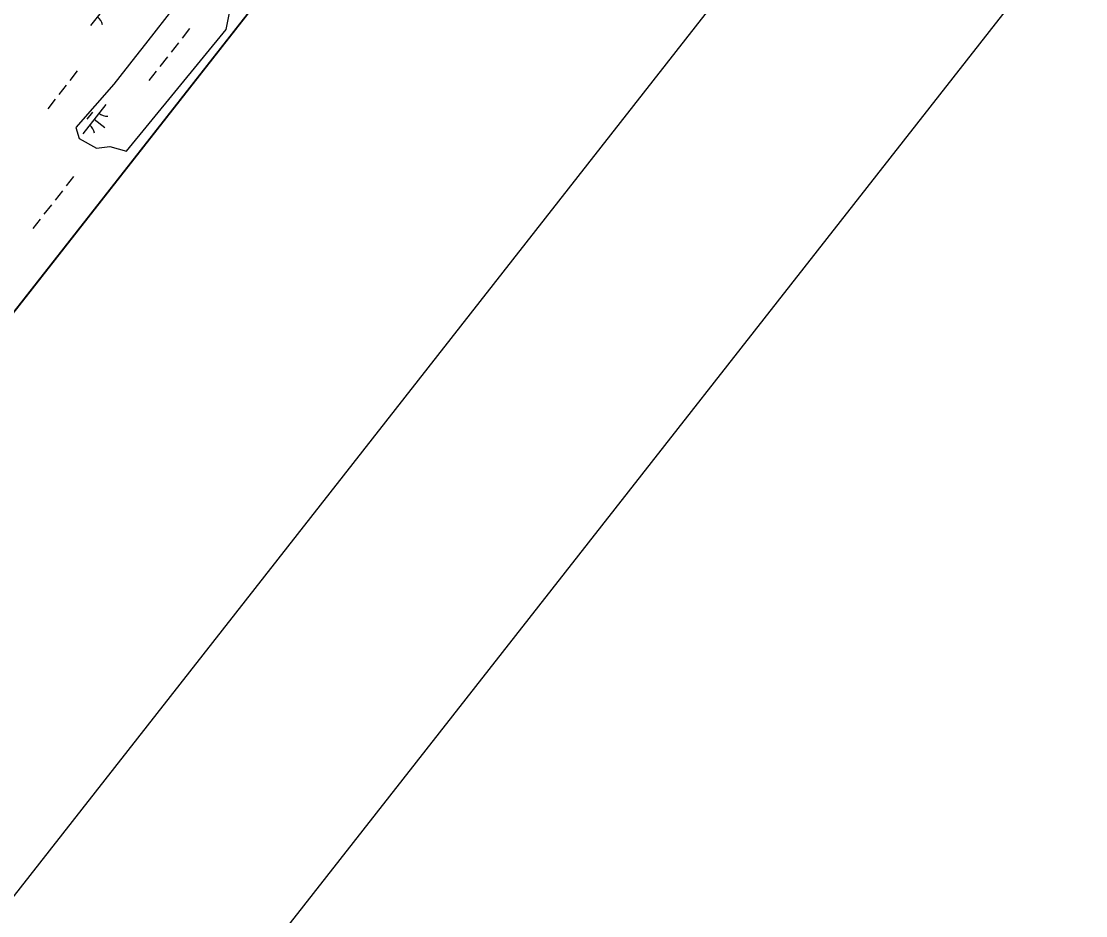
# Model space of a CAD drawing. Extents: x 3896831 to 3918110, y 171006 to 193349.
# Drawn here: x 3910212 to 3911632, y 176349 to 177543 of the extents above; entities that cross this region are included whole.
import ezdxf

# ---------------------------------------------------------------- set-up
doc = ezdxf.new("R2010")
doc.units = 0
for name, color, linetype in [('G-ANNO-NPLT', 7, 'Continuous'), ('V-ANNO-SYMB', 7, 'Continuous'), ('V-GRID-FRAM', 7, 'Continuous'), ('V-TOPO-SHOR', 7, 'Continuous'), ('V-WETL-SWMP', 7, 'Continuous')]:
    doc.layers.add(name, color=color, linetype=linetype)

msp = doc.modelspace()

# ---------------------------------------------------------------- linework, layer by layer
at = {"layer": 'G-ANNO-NPLT'}
msp.add_lwpolyline([(3908370.1, 193119.4), (3897060.8, 178689.9), (3906571.2, 171236.1), (3917880.5, 185665.6)], close=True, dxfattribs=at)
at = {"layer": 'V-ANNO-SYMB'}
msp.add_lwpolyline([(3907767.9, 191844.4), (3897563.8, 178825.1), (3906582.3, 171756.8), (3916786.3, 184776.1), (3907767.9, 191844.4)], dxfattribs=at)
at = {"layer": 'V-GRID-FRAM'}
msp.add_lwpolyline([(3916044.9, 184610), (3906752.8, 172754.1), (3900055.1, 177809.8), (3909313.3, 189695.8), (3916044.9, 184610)], dxfattribs=at)
at = {"layer": 'V-TOPO-SHOR'}
msp.add_lwpolyline([(3910417.5, 177563.6), (3910377.9, 177513.1), (3910364.7, 177496.2), (3910335.7, 177459.2), (3910284.8, 177401.2), (3910289.6, 177386.5), (3910312.5, 177374), (3910330.5, 177376.2), (3910352.6, 177369.8), (3910485.4, 177532.2), (3910494.9, 177579.1)], dxfattribs=at)
at = {"layer": 'V-WETL-SWMP'}
for p, q in [((3910067.8, 176983.8), (3916044.9, 184610)), ((3910335.5, 177576.6), (3910304.7, 177537.3)), ((3910436.7, 177533.4), (3910426.8, 177520.8)), ((3910436.7, 177533.4), (3910426.8, 177520.8)), ((3910421.9, 177514.5), (3910412, 177501.9)), ((3910421.9, 177514.5), (3910412, 177501.9)), ((3910407.1, 177495.6), (3910397.2, 177483)), ((3910407.1, 177495.6), (3910397.2, 177483)), ((3910286.8, 177476.9), (3910277, 177464.3)), ((3910392.3, 177476.7), (3910382.4, 177464.1)), ((3910392.3, 177476.7), (3910382.4, 177464.1)), ((3910272, 177458), (3910262.2, 177445.4)), ((3910257.2, 177439.1), (3910247.4, 177426.5)), ((3910325, 177432.1), (3910294.2, 177392.7)), ((3910325, 177432.1), (3910294.2, 177392.7)), ((3910307.2, 177421.9), (3910299.8, 177412.4)), ((3910307.2, 177421.9), (3910299.8, 177412.4)), ((3910309.6, 177412.4), (3910323.8, 177401.3)), ((3910309.6, 177412.4), (3910323.8, 177401.3)), ((3910281.9, 177335.9), (3910272, 177323.3)), ((3910267.1, 177317), (3910257.2, 177304.4)), ((3910252.3, 177298.1), (3910242.4, 177285.5)), ((3910237.5, 177279.2), (3910227.6, 177266.6))]:
    msp.add_line(p, q, dxfattribs=at)
msp.add_lwpolyline([(3910417.5, 177563.6), (3910377.9, 177513.1), (3910364.7, 177496.2), (3910335.7, 177459.2), (3910284.8, 177401.2), (3910289.6, 177386.5), (3910312.5, 177374), (3910330.5, 177376.2), (3910352.6, 177369.8), (3910485.4, 177532.2), (3910494.9, 177579.1)], dxfattribs=at)
for centre, start, end in [((3910303.2, 177535), 11.1403, 52.6839), ((3910326.8, 177434), 231.1403, 272.6839), ((3910326.8, 177434), 231.1403, 272.6839), ((3910292.8, 177390.5), 11.1403, 52.6839), ((3910292.8, 177390.5), 11.1403, 52.6839)]:
    msp.add_arc(centre, 17.6, start, end, dxfattribs=at)

doc.saveas('drawing.dxf')
